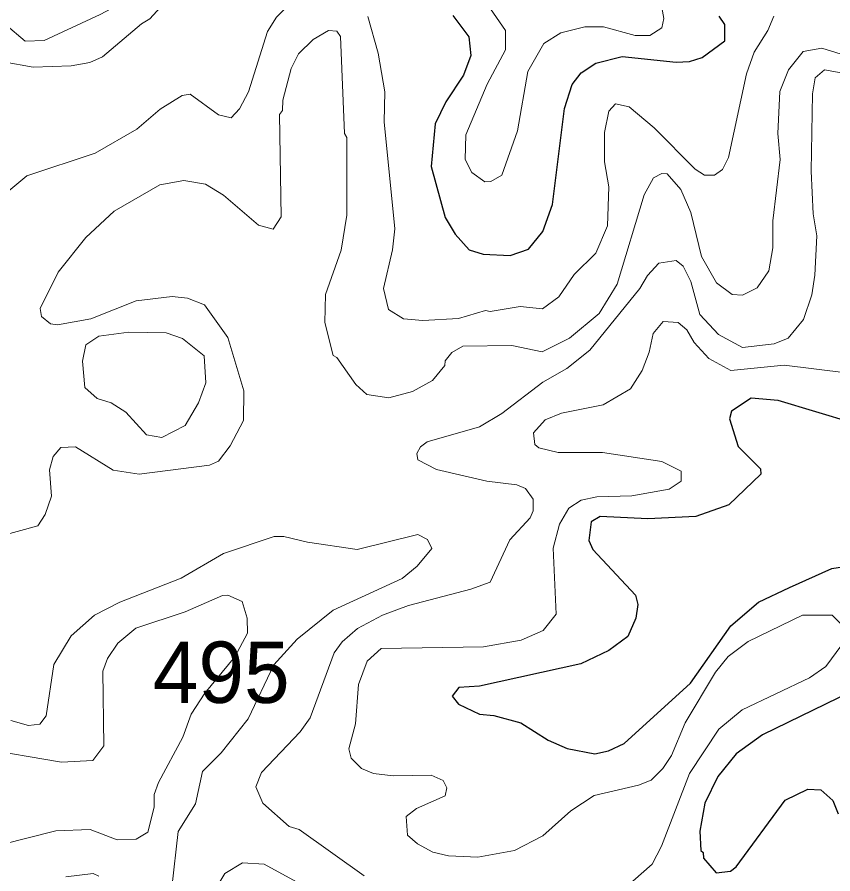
# Model space of a CAD drawing. Extents: x 763.2 to 816.8, y 7896.5 to 7952.7.
# Drawn here: x 797.936 to 800.064, y 7912.79 to 7915.025 of the extents above; entities that cross this region are included whole.
import ezdxf

# ---------------------------------------------------------------- set-up
doc = ezdxf.new("R2010")
doc.units = 0
doc.header["$LTSCALE"] = 0.064
doc.layers.add('1', color=7, linetype='Continuous', lineweight=25)
doc.layers.add('2', color=7, linetype='Continuous', lineweight=13)
doc.layers.add('21', color=7, linetype='Continuous')

msp = doc.modelspace()

# ---------------------------------------------------------------- linework, layer by layer
at = {"layer": '1'}
for points in [[(799.073, 7915.0291), (799.1145, 7914.9734), (799.1199, 7914.9255), (799.1004, 7914.8736), (799.0546, 7914.8045), (799.0265, 7914.747), (799.0167, 7914.6359), (799.0528, 7914.5025), (799.0786, 7914.4589), (799.1155, 7914.4185), (799.1523, 7914.4068), (799.2221, 7914.4036), (799.2702, 7914.4196), (799.3075, 7914.466), (799.3325, 7914.5363), (799.3639, 7914.7864), (799.3846, 7914.8498), (799.4074, 7914.8795), (799.4457, 7914.9053), (799.5149, 7914.9226), (799.656, 7914.9081), (799.6905, 7914.9098), (799.7237, 7914.9202), (799.7822, 7914.9629), (799.7824, 7915.006), (799.7676, 7915.0279)], [(800.1178, 7913.9663), (799.9214, 7914.0252), (799.8515, 7914.031), (799.8003, 7913.9971), (799.7943, 7913.9773), (799.8176, 7913.9056), (799.8757, 7913.8472), (799.8763, 7913.8329), (799.7929, 7913.7534), (799.7072, 7913.7228), (799.5815, 7913.7165), (799.4572, 7913.723), (799.4337, 7913.7089), (799.4276, 7913.6603), (799.4378, 7913.6364), (799.5495, 7913.5177), (799.5555, 7913.493), (799.5507, 7913.457), (799.5292, 7913.4096), (799.4802, 7913.3733), (799.4071, 7913.3384), (799.1424, 7913.2796), (799.0887, 7913.2762), (799.071, 7913.2541), (799.088, 7913.2331), (799.1424, 7913.207), (799.1795, 7913.2034), (799.2501, 7913.184), (799.3215, 7913.1394), (799.371, 7913.1171), (799.4433, 7913.1037), (799.4794, 7913.1116), (799.52, 7913.1303), (799.6933, 7913.2874), (799.7979, 7913.4378), (799.8706, 7913.4991), (799.9511, 7913.5371), (800.0613, 7913.5866), (800.3497, 7913.6324)], [(800.1113, 7913.2653), (799.8812, 7913.1528), (799.8122, 7913.1035), (799.7643, 7913.0448), (799.7302, 7912.9745), (799.7169, 7912.9014), (799.7201, 7912.8517), (799.7264, 7912.8463), (799.7273, 7912.8316), (799.76, 7912.7933), (799.7974, 7912.7976), (799.8125, 7912.8084), (799.9399, 7912.983), (799.9995, 7913.0112), (800.0329, 7913.0093), (800.0642, 7912.9819), (800.0784, 7912.9468)]]:
    msp.add_lwpolyline(points, dxfattribs=at)
at = {"layer": '2'}
for points in [[(799.0758, 7916.1788), (799.0579, 7916.1941), (799.0452, 7916.1917), (799.0184, 7916.1685), (798.8569, 7915.9823), (798.7692, 7915.8606), (798.7667, 7915.8163), (798.7523, 7915.7716), (798.6786, 7915.6794), (798.5881, 7915.5956), (798.5455, 7915.5646), (798.4602, 7915.5255), (798.4469, 7915.5126), (798.4091, 7915.4148), (798.3936, 7915.2739), (798.3676, 7915.1927), (798.3355, 7915.1478), (798.2413, 7915.0798), (798.1529, 7915.0317), (798.0067, 7914.9643), (797.9573, 7914.9623), (797.9061, 7915.0062)], [(797.9091, 7914.5677), (797.9612, 7914.611), (798.1397, 7914.6701), (798.2481, 7914.7327), (798.3089, 7914.7852), (798.3666, 7914.821), (798.3877, 7914.8238), (798.4613, 7914.7701), (798.495, 7914.7626), (798.5165, 7914.7856), (798.5398, 7914.8302), (798.5893, 7914.988), (798.6132, 7915.0251), (798.7352, 7915.1508)], [(799.1559, 7915.0696), (799.2103, 7914.9901), (799.2105, 7914.9401), (799.1627, 7914.8499), (799.107, 7914.7184), (799.1055, 7914.6535), (799.1229, 7914.6195), (799.1565, 7914.5959), (799.1717, 7914.5963), (799.2007, 7914.6131), (799.2417, 7914.729), (799.2683, 7914.8834), (799.3103, 7914.9563), (799.3543, 7914.9838), (799.4177, 7915), (799.4664, 7915), (799.5486, 7914.9774), (799.5868, 7914.9773), (799.6181, 7914.9973), (799.6232, 7915.022), (799.6184, 7915.05)], [(798.3106, 7915.0514), (798.2825, 7915.0204), (798.2603, 7915.0078), (798.1593, 7914.9216), (798.126, 7914.9065), (798.0773, 7914.8982), (797.9781, 7914.895), (797.9002, 7914.9088)], [(798.8511, 7915.0266), (798.8783, 7914.9308), (798.8951, 7914.8301), (798.8936, 7914.752), (798.9212, 7914.4732), (798.9151, 7914.4181), (798.8919, 7914.3174), (798.9053, 7914.2625), (798.9438, 7914.238), (798.9947, 7914.2342), (799.0876, 7914.2393), (799.1579, 7914.2602), (799.1707, 7914.2575), (799.2487, 7914.2703), (799.3069, 7914.264), (799.3494, 7914.2957), (799.3893, 7914.3537), (799.4459, 7914.4099), (799.4763, 7914.4811), (799.48, 7914.5824), (799.4687, 7914.6474), (799.4686, 7914.7246)], [(799.7054, 7914.6287), (799.7291, 7914.6125), (799.7552, 7914.6129), (799.7764, 7914.6279), (799.7921, 7914.6593), (799.8395, 7914.8769), (799.8588, 7914.9341), (799.8945, 7914.9904), (799.9106, 7915.0281)], [(798.6509, 7914.8914), (798.67, 7914.9294), (798.7081, 7914.967), (798.7482, 7914.99), (798.77, 7914.9882), (798.7801, 7914.9748), (798.79, 7914.722), (798.7964, 7914.7109), (798.7964, 7914.5088), (798.7819, 7914.4174), (798.7408, 7914.3016), (798.7389, 7914.2283), (798.7608, 7914.1425), (798.77, 7914.1372), (798.8195, 7914.0667), (798.8488, 7914.0407), (798.9058, 7914.0323), (798.9674, 7914.0486), (799.0202, 7914.0771), (799.0521, 7914.1166), (799.0532, 7914.1287), (799.0699, 7914.1507), (799.099, 7914.1667), (799.2271, 7914.1685), (799.3062, 7914.1523), (799.3777, 7914.188), (799.4547, 7914.2519), (799.5017, 7914.3285), (799.5725, 7914.562), (799.596, 7914.6059), (799.6182, 7914.6169), (799.6322, 7914.6161), (799.6675, 7914.5752), (799.6937, 7914.5153), (799.7216, 7914.4009), (799.761, 7914.3317), (799.802, 7914.3015), (799.8285, 7914.3002), (799.8666, 7914.3187), (799.8975, 7914.3631), (799.9074, 7914.4233), (799.9076, 7914.4938), (799.9271, 7914.6534), (799.9207, 7914.7216), (799.9256, 7914.8308), (799.9488, 7914.8879), (799.9865, 7914.9358), (800.0355, 7914.9439), (800.1566, 7914.9067)], [(798.8419, 7912.7851), (798.6716, 7912.9061), (798.646, 7912.9139), (798.5771, 7912.9749), (798.5585, 7913.0174), (798.5734, 7913.0546), (798.6749, 7913.1609), (798.7003, 7913.1976), (798.7631, 7913.3668), (798.7845, 7913.3956), (798.8245, 7913.4305), (798.8892, 7913.4653), (798.9573, 7913.4907), (799.12, 7913.5329), (799.1699, 7913.5516), (799.222, 7913.6616), (799.275, 7913.7189), (799.2828, 7913.737), (799.2829, 7913.7677), (799.2626, 7913.7956), (799.2402, 7913.8052), (799.162, 7913.815), (799.0307, 7913.845), (798.9818, 7913.8707), (798.979, 7913.8865), (798.9882, 7913.9045), (799.0059, 7913.917), (799.1422, 7913.9569), (799.2008, 7913.9911), (799.3076, 7914.0731), (799.3707, 7914.1085), (799.4303, 7914.1566), (799.561, 7914.317), (799.581, 7914.3514), (799.6101, 7914.3834), (799.6553, 7914.3902), (799.6738, 7914.3754), (799.694, 7914.3354), (799.7169, 7914.2491), (799.7657, 7914.1974), (799.8282, 7914.1636), (799.9116, 7914.1732), (799.9476, 7914.1874), (799.9881, 7914.2363), (800.0091, 7914.301), (800.0177, 7914.3523), (800.0226, 7914.455), (800.0129, 7914.5121), (800.0078, 7914.6231), (800.011, 7914.8249), (800.0178, 7914.8669), (800.0427, 7914.8874), (800.1053, 7914.8765)], [(798.6039, 7914.4723), (798.6247, 7914.504), (798.6204, 7914.7711), (798.6286, 7914.7818), (798.6291, 7914.8083), (798.6509, 7914.8914)], [(799.4686, 7914.7246), (799.4801, 7914.7802), (799.4969, 7914.7993), (799.5329, 7914.791), (799.5979, 7914.736), (799.7054, 7914.6287)], [(797.8907, 7913.6712), (797.9904, 7913.6984), (798.0092, 7913.728), (798.0256, 7913.7758), (798.0209, 7913.844), (798.0301, 7913.879), (798.05, 7913.9023), (798.0885, 7913.9047), (798.1871, 7913.8438), (798.2548, 7913.8333), (798.4382, 7913.8564), (798.4615, 7913.8668), (798.492, 7913.9067), (798.5268, 7913.973), (798.5272, 7914.0504), (798.4858, 7914.1899), (798.4254, 7914.2748), (798.3809, 7914.2918), (798.3403, 7914.2966), (798.247, 7914.2849), (798.1288, 7914.238), (798.0412, 7914.2229), (798.0232, 7914.225), (797.9996, 7914.2441), (797.9964, 7914.2652), (798.0435, 7914.3602), (798.1157, 7914.4506), (798.189, 7914.5188), (798.3081, 7914.588), (798.3709, 7914.5991), (798.4276, 7914.5895), (798.475, 7914.5608), (798.5655, 7914.4822), (798.6039, 7914.4723)], [(800.0862, 7913.4417), (800.0623, 7913.4648), (799.9853, 7913.4655), (799.8438, 7913.3969), (799.7913, 7913.3571), (799.7579, 7913.3167), (799.6791, 7913.1841), (799.6431, 7913.0992), (799.621, 7913.0653), (799.5907, 7913.0351), (799.5571, 7913.0217), (799.4416, 7912.9952), (799.381, 7912.9552), (799.3075, 7912.89), (799.2335, 7912.8512), (799.1383, 7912.8341), (799.0618, 7912.8371), (799.0207, 7912.847), (798.9806, 7912.8686), (798.9545, 7912.8917), (798.9512, 7912.9403), (798.9778, 7912.9609), (799.0527, 7912.9943), (799.0576, 7913.0152), (799.048, 7913.034), (799.016, 7913.0476), (798.9174, 7913.0461), (798.8656, 7913.0525), (798.8349, 7913.065), (798.8074, 7913.0926), (798.8017, 7913.1169), (798.8191, 7913.182), (798.8264, 7913.2844), (798.8498, 7913.3453), (798.886, 7913.3779), (799.1533, 7913.3828), (799.2511, 7913.4004), (799.3086, 7913.4254), (799.3421, 7913.4681), (799.335, 7913.6399), (799.3512, 7913.7024), (799.3752, 7913.7445), (799.4073, 7913.7653), (799.4487, 7913.7743), (799.54, 7913.7761), (799.6373, 7913.7937), (799.6684, 7913.8148), (799.6689, 7913.8412), (799.6184, 7913.866), (799.4631, 7913.8891), (799.3474, 7913.8894), (799.2977, 7913.9019), (799.2866, 7913.9106), (799.2837, 7913.9409), (799.3138, 7913.9751), (799.3565, 7913.9923), (799.4647, 7914.014), (799.536, 7914.0558), (799.5665, 7914.1032), (799.5854, 7914.1511), (799.5953, 7914.1997), (799.6216, 7914.2316), (799.6611, 7914.2287), (799.6833, 7914.2098), (799.7022, 7914.1767), (799.7409, 7914.1346), (799.7984, 7914.1031), (799.937, 7914.1175), (800.0988, 7914.0977)], [(798.3401, 7912.7549), (798.3562, 7912.9006), (798.4018, 7912.9731), (798.42, 7913.0577), (798.4688, 7913.1064), (798.5385, 7913.1948), (798.606, 7913.3353), (798.6669, 7913.4028), (798.7604, 7913.4781), (798.9405, 7913.5606), (798.98, 7913.5928), (799.0178, 7913.639), (799.0067, 7913.6622), (798.9814, 7913.6752), (798.8236, 7913.6361), (798.6936, 7913.6553), (798.6321, 7913.6705), (798.6068, 7913.6705), (798.4745, 7913.6261), (798.3645, 7913.5614), (798.2042, 7913.4993), (798.1382, 7913.4648), (798.0772, 7913.4113), (798.0323, 7913.3361), (798.0122, 7913.2027), (797.9952, 7913.1806), (797.9656, 7913.1776), (797.9196, 7913.1904)], [(798.4257, 7913.2618), (798.5038, 7913.3567), (798.5368, 7913.4181), (798.5366, 7913.4576), (798.5236, 7913.5008), (798.4857, 7913.5172), (798.4722, 7913.5165), (798.3748, 7913.4742), (798.2455, 7913.431), (798.1992, 7913.3926), (798.1723, 7913.3523), (798.1601, 7913.3188), (798.162, 7913.1245), (798.1335, 7913.086), (798.052, 7913.0821), (797.8361, 7913.1183)], [(799.4124, 7912.087), (799.4413, 7912.053), (799.4729, 7912.0453), (799.4953, 7912.056), (799.5133, 7912.0761), (799.5226, 7912.1658), (799.5047, 7912.2375), (799.4737, 7912.2875), (799.3853, 7912.5134), (799.3835, 7912.6293), (799.397, 7912.6658), (799.4409, 7912.7252), (799.5426, 7912.7716), (799.5928, 7912.8157), (799.6173, 7912.863), (799.6904, 7913.052), (799.7666, 7913.1681), (799.8281, 7913.2183), (800.0031, 7913.3018), (800.046, 7913.3309), (800.0881, 7913.388)], [(797.4463, 7912.7734), (797.608, 7912.8114), (797.7158, 7912.8522), (797.7545, 7912.857), (797.8263, 7912.8493), (798.0372, 7912.9029), (798.1271, 7912.9063), (798.1973, 7912.8796), (798.2463, 7912.8813), (798.2775, 7912.8993), (798.2937, 7912.9646), (798.2939, 7912.9974), (798.3046, 7913.0283), (798.3689, 7913.1473), (798.3906, 7913.2071), (798.4257, 7913.2618)], [(798.4466, 7912.7396), (798.4783, 7912.7916), (798.5238, 7912.819), (798.5806, 7912.8159), (798.7126, 7912.7436)], [(798.0636, 7912.7829), (798.1345, 7912.7913), (798.1491, 7912.7841)]]:
    msp.add_lwpolyline(points, dxfattribs=at)
msp.add_lwpolyline([(798.4094, 7914.0187), (798.4282, 7914.0716), (798.4242, 7914.1414), (798.3678, 7914.1872), (798.3251, 7914.2014), (798.2278, 7914.203), (798.1497, 7914.1931), (798.1157, 7914.1705), (798.1063, 7914.1281), (798.1131, 7914.0588), (798.1447, 7914.0306), (798.1816, 7914.0188), (798.2199, 7913.9948), (798.274, 7913.936), (798.3136, 7913.9286), (798.3748, 7913.9596)], close=True, dxfattribs=at)

# ---------------------------------------------------------------- texts
at = {"layer": '21'}
msp.add_text('495', height=0.16, dxfattribs=at).set_placement((798.2902, 7913.2363))

doc.saveas('drawing.dxf')
